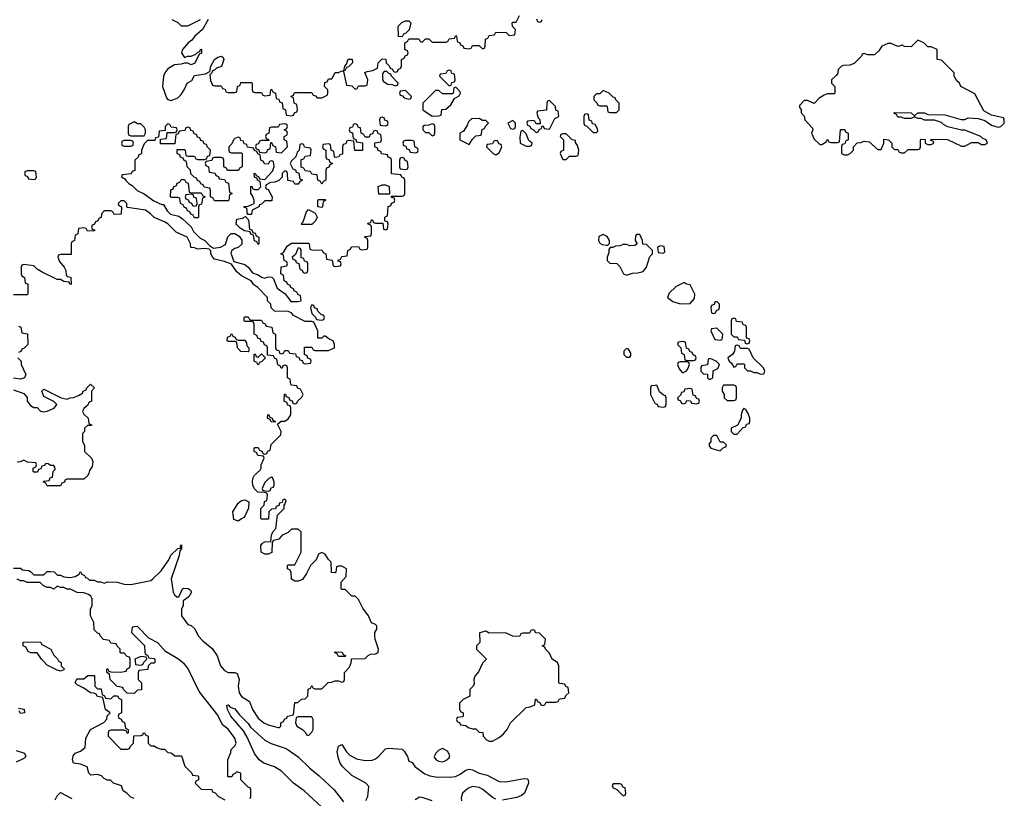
# Model space of a CAD drawing. Header units: inches. Extents: x 2710684 to 2828758, y 857022 to 965663.
# Tile 289 of 316: x 2806206 to 2812086, y 879180 to 883828. Entities that reach past the tile are written whole.
import ezdxf

# ---------------------------------------------------------------- set-up
doc = ezdxf.new("R2010")
doc.units = ezdxf.units.IN
doc.header["$MEASUREMENT"] = 0
for name, color, linetype in [('C8807', 7, 'Continuous'), ('C8808', 7, 'Continuous'), ('C8818', 7, 'Continuous')]:
    doc.layers.add(name, color=color, linetype=linetype)

msp = doc.modelspace()

# ---------------------------------------------------------------- linework, layer by layer
at = {"layer": 'C8807', "color": 4}
for points, elevation in [([(2806437.3, 880000), (2806438, 879998), (2806454, 879990), (2806454, 879970), (2806474, 879950), (2806470, 879946), (2806450, 879938), (2806430, 879944), (2806370, 879975.3), (2806345.3, 880000)], 8), ([(2807014, 880000), (2807014, 879990), (2807010, 879986), (2806990, 879986), (2806974, 879970), (2806971.6, 879948.4), (2806918, 879942), (2806914, 879930), (2806914, 879890), (2806934, 879870), (2806932.7, 879827.3), (2806910, 879826), (2806890, 879806), (2806847.3, 879807.3), (2806826, 879830), (2806822, 879842), (2806788.4, 879848.4), (2806746, 879890), (2806742, 879922), (2806726, 879930), (2806726, 879950), (2806730, 879954), (2806738, 879938), (2806750, 879934), (2806807.3, 879932.7), (2806842, 879938), (2806847.3, 879952.7), (2806862, 879958), (2806866, 879970), (2806866, 880000)], 8), ([(2806895.3, 880000), (2806898, 879978), (2806930, 879974), (2806942, 879978), (2806947.3, 879992.7), (2806955.2, 880000)], 8), ([(2807582, 879178), (2807586, 879190), (2807586, 879230), (2807582, 879242), (2807570, 879246), (2807526, 879290), (2807526, 879330), (2807502, 879338), (2807492.7, 879327.3), (2807478, 879322), (2807472.7, 879307.3), (2807448.4, 879308.4), (2807448, 879410), (2807467.3, 879452.7), (2807468.4, 879471.6), (2807490, 879494), (2807498, 879510), (2807490, 879538), (2807450, 879593.2), (2807418, 879618), (2807390, 879677.2), (2807278.4, 879818.4), (2807210, 879957.2), (2807190, 879981.2), (2807166.5, 880000)], 8), ([(2807395.3, 880000), (2807406, 879970), (2807430, 879942), (2807450, 879931.3), (2807491.3, 879931.3), (2807504.7, 879924.7), (2807516, 879890), (2807511.3, 879850), (2807516, 879810), (2807530, 879786.8), (2807578, 879758), (2807596, 879710), (2807630, 879658), (2807664.7, 879630), (2807690, 879618), (2807750, 879602), (2807758, 879602), (2807766, 879610), (2807766, 879630), (2807782, 879638), (2807787.3, 879652.7), (2807802, 879658), (2807806, 879670), (2807842, 879678), (2807848.7, 879751.3), (2807867.3, 879752.7), (2807888.7, 879771.3), (2807910, 879774), (2807926, 879790), (2807928.4, 879831.6), (2807942, 879838), (2807950, 879854), (2807958, 879838), (2807970, 879834), (2808010, 879834), (2808048.4, 879871.6), (2808067.3, 879872.7), (2808090, 879882), (2808110, 879882), (2808130, 879874), (2808142, 879878), (2808146, 879890), (2808146, 879930), (2808176.4, 879963.6), (2808186, 879990), (2808186.9, 880000)], 8), ([(2808984, 880000), (2808970, 879986), (2808945.4, 879934.6), (2808924.7, 879910), (2808918, 879890), (2808919.6, 879860.4), (2808912.7, 879847.3), (2808894, 879830), (2808894, 879790), (2808854, 879770), (2808832.7, 879747.3), (2808832.7, 879712.7), (2808838, 879698), (2808854, 879690), (2808854, 879670), (2808850, 879666), (2808818, 879662), (2808814, 879650), (2808818, 879638), (2808832.7, 879632.7), (2808838, 879618), (2808870, 879614), (2808883.6, 879603.6), (2808910, 879594), (2808930, 879594), (2808950, 879574), (2808972.7, 879572.7), (2808974, 879550), (2808994, 879530), (2809010, 879522), (2809030, 879522), (2809070, 879542), (2809094.6, 879565.4), (2809118, 879590), (2809138, 879630), (2809230, 879722), (2809254.6, 879725.4), (2809282, 879738), (2809287.3, 879772.7), (2809292.7, 879772.7), (2809298, 879758), (2809312.7, 879752.7), (2809318, 879738), (2809330, 879734), (2809342, 879738), (2809350, 879754), (2809410, 879754), (2809422, 879758), (2809430, 879774), (2809462, 879778), (2809467.3, 879792.7), (2809486, 879810), (2809482, 879842), (2809467.3, 879847.3), (2809462, 879862), (2809430, 879866), (2809426, 879870), (2809426, 879970), (2809418, 879990), (2809402, 880000)], 8), ([(2806890, 879178), (2806870, 879186), (2806846, 879210), (2806824, 879224), (2806813.6, 879253.6), (2806766, 879270), (2806747.3, 879287.3), (2806728.4, 879288.4), (2806710, 879298), (2806694, 879314), (2806670, 879322), (2806630, 879318), (2806618, 879330), (2806608.4, 879368.4), (2806570, 879384), (2806528, 879390), (2806522, 879410), (2806526, 879434), (2806538, 879450), (2806570, 879461), (2806596.5, 879483.5), (2806601.2, 879538.8), (2806628.7, 879591.3), (2806708.4, 879631.6), (2806727.3, 879652.7), (2806728.4, 879671.6), (2806746, 879690), (2806718, 879710), (2806702, 879782), (2806670, 879788), (2806662, 879802), (2806648, 879808), (2806629.1, 879809.1), (2806590, 879838), (2806550, 879858), (2806538, 879870), (2806547.3, 879892.7), (2806590, 879894), (2806612.7, 879912.7), (2806652.7, 879912.7), (2806654, 879850), (2806670, 879834), (2806692.7, 879832.7), (2806698, 879798), (2806710, 879794), (2806718, 879778), (2806750, 879774), (2806768.4, 879791.6), (2806790, 879792), (2806798, 879778), (2806814, 879770), (2806814, 879690), (2806798, 879682), (2806794, 879670), (2806798, 879658), (2806812.7, 879652.7), (2806818, 879638), (2806832.7, 879632.7), (2806838, 879598), (2806854, 879590), (2806854, 879570), (2806850, 879566), (2806842, 879582), (2806830, 879586), (2806750, 879586), (2806738, 879582), (2806734, 879570), (2806734, 879550), (2806810, 879474), (2806850, 879474), (2806862, 879478), (2806866, 879490), (2806886, 879510), (2806887.3, 879552.7), (2806930, 879554), (2806942, 879558), (2806946, 879570), (2806951.6, 879571.6), (2806958, 879558), (2806974, 879550), (2806974, 879510), (2806990, 879494), (2807010, 879494), (2807023.6, 879483.6), (2807050, 879474), (2807070, 879474), (2807090, 879454), (2807111.3, 879451.3), (2807132.7, 879432.7), (2807172.7, 879432.7), (2807191.6, 879371.6), (2807234, 879330), (2807238, 879318), (2807270, 879314), (2807274, 879310), (2807274, 879290), (2807258, 879282), (2807254, 879270), (2807290, 879234), (2807352.7, 879232.7), (2807358, 879218), (2807372.7, 879212.7), (2807394, 879190), (2807431.3, 879171.3)], 8), ([(2806198, 879718), (2806232.7, 879712.7), (2806234, 879690), (2806210, 879686), (2806202, 879702)], 8), ([(2808010, 879127), (2807904.5, 879224.5), (2807841.6, 879270), (2807770, 879342.9), (2807727, 879367), (2807664, 879390), (2807636, 879410), (2807608.2, 879448.2), (2807564.9, 879544.9), (2807542.8, 879582.8), (2807467.6, 879670), (2807447, 879710), (2807443.1, 879736.9), (2807450, 879738), (2807463.5, 879723.5), (2807490, 879713.4), (2807518.3, 879678.3), (2807570, 879627.3), (2807584.4, 879604.4), (2807670, 879528), (2807707.3, 879507.3), (2807797.2, 879477.2), (2807870, 879428.4), (2807939, 879359), (2807995.1, 879315.1), (2808084.4, 879230), (2808139.6, 879159.6)], 4), ([(2808273.9, 879166.1), (2808284.2, 879190), (2808292, 879250), (2808274, 879270), (2808190, 879316.2), (2808134.5, 879370), (2808120.7, 879390), (2808110, 879418), (2808102.5, 879457.5), (2808110, 879492), (2808130, 879502), (2808157.1, 879457.1), (2808176.7, 879436.7), (2808216.4, 879416.4), (2808270, 879405.5), (2808310, 879408), (2808330, 879415.5), (2808350, 879430.6), (2808390, 879474.4), (2808410, 879479.5), (2808490, 879472.7), (2808502.3, 879462.3), (2808522.8, 879430), (2808530, 879402), (2808550, 879394), (2808566, 879370), (2808625.1, 879325.1), (2808654.4, 879314.4), (2808690, 879307.6), (2808774, 879306), (2808808, 879310), (2808836.9, 879323.1), (2808870, 879347.7), (2808890, 879354.8), (2808910, 879350.7), (2808950, 879330.5), (2808998.3, 879318.3), (2809070, 879279.3), (2809110, 879278), (2809218.8, 879298.8), (2809236.9, 879296.9), (2809242, 879290), (2809244.7, 879270), (2809221, 879210), (2809203.4, 879196.6), (2809175.8, 879184.2), (2809090, 879169.6)], 4), ([(2806185.4, 879465.4), (2806234, 879450), (2806242, 879430), (2806230, 879418), (2806184.7, 879395.3)], 8), ([(2809050, 879174), (2809030, 879184.2), (2808972.7, 879232.7), (2808950, 879244), (2808910, 879249.7), (2808882.4, 879237.6), (2808850.4, 879210), (2808842.4, 879182.4), (2808844.7, 879164.7)], 4), ([(2806418, 879170), (2806430, 879194), (2806450, 879214), (2806518, 879178)], 8), ([(2808670, 879164.8), (2808610, 879185.3), (2808594, 879186), (2808568.4, 879171.6)], 4)]:
    msp.add_lwpolyline(points, dxfattribs=dict(at, elevation=elevation))
at = {"layer": 'C8807', "color": 4, "elevation": 8}
for points in [[(2807950, 879666), (2807870, 879666), (2807858, 879662), (2807854, 879630), (2807862, 879610), (2807894, 879590), (2807912.7, 879572.7), (2807918, 879558), (2807930, 879554), (2807950, 879574), (2807958, 879590), (2807958, 879650)], [(2808730, 879478), (2808710, 879468), (2808692, 879450), (2808682, 879430), (2808683.6, 879423.6), (2808694, 879410), (2808710, 879402), (2808730, 879398), (2808750, 879404.7), (2808770, 879422), (2808774.6, 879434.6), (2808760.4, 879460.4)], [(2809790, 879266), (2809750, 879266), (2809743.6, 879256.4), (2809750, 879242), (2809772.7, 879232.7), (2809810, 879194), (2809822, 879198), (2809826, 879210), (2809822, 879242), (2809807.3, 879247.3), (2809802, 879262)]]:
    msp.add_lwpolyline(points, close=True, dxfattribs=at)
at = {"layer": 'C8808', "color": 4, "elevation": 8}
for points in [[(2807332, 883830), (2807298, 883770), (2807251, 883729), (2807234.4, 883705.6), (2807212, 883690), (2807178, 883650), (2807172, 883630), (2807190, 883602), (2807208.7, 883611.3), (2807230, 883611.3), (2807258, 883622), (2807270, 883634), (2807282, 883638), (2807286, 883650), (2807292.7, 883652.7), (2807291.3, 883628.7), (2807278, 883622), (2807251, 883569), (2807230, 883558), (2807210, 883568), (2807190, 883568.7), (2807170, 883562), (2807130, 883558), (2807090, 883535.3), (2807072, 883510), (2807064.7, 883490), (2807058, 883430), (2807082, 883362), (2807090, 883352), (2807110, 883344.7), (2807150, 883362), (2807170, 883382), (2807188.7, 883410), (2807206, 883450), (2807234, 883466), (2807250, 883494), (2807315.3, 883504.7), (2807342, 883518), (2807348, 883550), (2807368.7, 883590), (2807390, 883604.7), (2807411.3, 883611.3), (2807422, 883602), (2807424.7, 883590), (2807411.1, 883548.9), (2807382, 883538), (2807370, 883526), (2807358, 883522), (2807354, 883510), (2807342, 883498), (2807345.4, 883465.4), (2807358, 883438), (2807370, 883434), (2807410, 883434), (2807418, 883418), (2807432.7, 883412.7), (2807438, 883398), (2807450, 883394), (2807490, 883394), (2807502, 883398), (2807506, 883430), (2807522, 883438), (2807527.3, 883452.7), (2807590, 883454), (2807594, 883450), (2807594, 883410), (2807598, 883398), (2807610, 883394), (2807650, 883394), (2807658, 883378), (2807670, 883374), (2807702, 883378), (2807706, 883410), (2807710, 883414), (2807718, 883398), (2807734, 883390), (2807738, 883358), (2807752.7, 883352.7), (2807758, 883338), (2807772.7, 883332.7), (2807778, 883298), (2807794, 883290), (2807798, 883258), (2807830, 883254), (2807842, 883258), (2807847.3, 883272.7), (2807862, 883278), (2807866, 883290), (2807862, 883322), (2807846, 883330), (2807842, 883362), (2807826, 883370), (2807842, 883378), (2807847.3, 883392.7), (2807950, 883394), (2807958, 883378), (2807972.7, 883372.7), (2807982, 883362), (2808010, 883362), (2808042, 883378), (2808046, 883390), (2808046, 883410), (2808026, 883430), (2808027.3, 883452.7), (2808042, 883458), (2808050, 883474), (2808070, 883474), (2808090, 883512), (2808110, 883512), (2808130, 883522), (2808139.6, 883519.6), (2808158, 883438), (2808190, 883434), (2808210, 883414), (2808222, 883418), (2808230, 883434), (2808270, 883434), (2808282, 883438), (2808286, 883470), (2808267.3, 883512.7), (2808280.4, 883519.6), (2808314.6, 883525.4), (2808342, 883538), (2808346, 883570), (2808370, 883594), (2808392.7, 883592.7), (2808394, 883570), (2808412.7, 883552.7), (2808418, 883538), (2808432.7, 883532.7), (2808438, 883518), (2808450, 883514), (2808462, 883518), (2808467.3, 883532.7), (2808482, 883538), (2808486, 883550), (2808486, 883590), (2808502, 883598), (2808507.3, 883612.7), (2808522, 883618), (2808526, 883630), (2808522, 883642), (2808506, 883650), (2808506, 883690), (2808522, 883698), (2808530, 883714), (2808590, 883714), (2808598, 883698), (2808610, 883694), (2808630, 883714), (2808650, 883714), (2808670, 883694), (2808750, 883694), (2808762, 883698), (2808770, 883714), (2808802, 883718), (2808810, 883734), (2808814, 883730), (2808818, 883698), (2808834, 883690), (2808838, 883678), (2808852.7, 883672.7), (2808858, 883658), (2808890, 883654), (2808902, 883658), (2808910, 883674), (2808950, 883674), (2808970, 883654), (2808982, 883658), (2808986, 883670), (2808987.3, 883712.7), (2809002, 883718), (2809010, 883734), (2809042, 883738), (2809050, 883754), (2809112, 883752), (2809130, 883734), (2809162, 883738), (2809166, 883770), (2809148, 883788), (2809146, 883810), (2809150, 883814), (2809170, 883814), (2809190, 883854)], [(2807114, 883830), (2807150, 883812), (2807170, 883792), (2807210, 883792), (2807286, 883830)], [(2809292.7, 883832.7), (2809298, 883818), (2809310, 883814), (2809322, 883818), (2809326, 883830)], [(2808186.9, 880000), (2808188, 880012), (2808270, 880014), (2808287.3, 880032.7), (2808300.4, 880039.6), (2808330, 880042), (2808346, 880050), (2808348, 880070), (2808328, 880130), (2808326, 880150), (2808326, 880170), (2808338, 880190), (2808338, 880210), (2808330, 880218), (2808307.3, 880227.3), (2808288.7, 880270), (2808254.6, 880314.6), (2808230, 880366), (2808210, 880386), (2808190, 880386), (2808150, 880426), (2808130, 880426), (2808126, 880430), (2808126, 880470), (2808156.4, 880503.6), (2808158, 880550), (2808130, 880566), (2808110, 880566), (2808098, 880562), (2808094, 880530), (2808090, 880526), (2808067.3, 880527.3), (2808066, 880590), (2808050, 880606), (2808030, 880638), (2808010, 880648), (2807990, 880638), (2807976, 880604), (2807942, 880570), (2807918.8, 880521.2), (2807894.8, 880485.2), (2807870, 880475.3), (2807850, 880475.3), (2807828.9, 880488.9), (2807827.3, 880527.3), (2807822, 880542), (2807806, 880550), (2807806, 880570), (2807810, 880574), (2807850, 880574), (2807886, 880650), (2807886, 880770), (2807870, 880786), (2807830, 880786), (2807810, 880766), (2807774, 880750), (2807752.7, 880727.3), (2807722, 880718), (2807714, 880710), (2807712.7, 880647.3), (2807690, 880638), (2807670, 880638), (2807648, 880650), (2807646, 880690), (2807656.4, 880703.6), (2807670, 880712), (2807706, 880714), (2807708.9, 880751.1), (2807718, 880770), (2807735.3, 880790), (2807746, 880870), (2807786, 880910), (2807786, 880934), (2807790, 880934), (2807798, 880958), (2807790, 880966), (2807778, 880962), (2807774, 880946), (2807758, 880942), (2807752.7, 880927.3), (2807738, 880922), (2807732.7, 880907.3), (2807710, 880906), (2807694, 880890), (2807692.7, 880847.3), (2807650, 880846), (2807646, 880850), (2807646, 880910), (2807666, 880930), (2807667.3, 880952.7), (2807682, 880958), (2807686, 880990), (2807682, 881002), (2807670, 881006), (2807627.3, 881007.3), (2807608.4, 881028.4), (2807598, 881050), (2807595.3, 881070), (2807598, 881090), (2807608, 881110), (2807642, 881138), (2807648.7, 881150), (2807648.4, 881171.6), (2807666, 881210), (2807662, 881222), (2807630, 881226), (2807626, 881230), (2807622, 881242), (2807606, 881250), (2807606, 881270), (2807610, 881274), (2807630, 881274), (2807638, 881258), (2807652.7, 881252.7), (2807658, 881238), (2807670, 881234), (2807682, 881238), (2807687.3, 881252.7), (2807702, 881258), (2807707.3, 881292.7), (2807766, 881350), (2807768, 881370), (2807746, 881414), (2807768.4, 881431.6), (2807790, 881432), (2807810, 881444.7), (2807826, 881470), (2807826, 881510), (2807822, 881522), (2807807.3, 881527.3), (2807802, 881542), (2807786, 881550), (2807787.3, 881592.7), (2807792.7, 881592.7), (2807798, 881578), (2807812.7, 881572.7), (2807818, 881558), (2807832.7, 881552.7), (2807838, 881538), (2807850, 881534), (2807862, 881538), (2807867.3, 881552.7), (2807890, 881574), (2807898, 881590), (2807882, 881622), (2807867.3, 881627.3), (2807862, 881642), (2807830, 881646), (2807826, 881650), (2807822, 881682), (2807806, 881690), (2807806, 881750), (2807802, 881762), (2807790, 881766), (2807778, 881762), (2807772.7, 881747.3), (2807767.3, 881747.3), (2807762, 881762), (2807747.3, 881767.3), (2807742, 881802), (2807730, 881806), (2807722, 881822), (2807686, 881826), (2807686, 881870), (2807682, 881882), (2807667.3, 881887.3), (2807662, 881902), (2807647.3, 881907.3), (2807642, 881922), (2807627.3, 881927.3), (2807622, 881942), (2807606, 881950), (2807606, 882010), (2807602, 882022), (2807590, 882026), (2807550, 882026), (2807546, 882030), (2807546, 882050), (2807550, 882054), (2807570, 882054), (2807578, 882038), (2807590, 882034), (2807650, 882034), (2807658, 882018), (2807672.7, 882012.7), (2807678, 881998), (2807712.7, 881992.7), (2807718, 881958), (2807734, 881950), (2807734, 881870), (2807738, 881858), (2807752.7, 881852.7), (2807758, 881838), (2807770, 881834), (2807782, 881838), (2807790, 881854), (2807810, 881854), (2807818, 881838), (2807852.7, 881832.7), (2807858, 881818), (2807872.7, 881812.7), (2807878, 881798), (2807892.7, 881792.7), (2807898, 881778), (2807910, 881774), (2807942, 881778), (2807946, 881790), (2807942, 881802), (2807927.3, 881807.3), (2807922, 881822), (2807906, 881830), (2807907.3, 881872.7), (2807950, 881874), (2807958, 881858), (2807970, 881854), (2808050, 881854), (2808086, 881870), (2808086, 881890), (2808078, 881910), (2808058, 881918), (2808030, 881938), (2808022, 881938), (2808010, 881926), (2807987.3, 881927.3), (2807986, 881970), (2807962, 882022), (2807950, 882026), (2807910, 882026), (2807842, 882062), (2807830, 882078), (2807810, 882086), (2807727.3, 882087.3), (2807708.4, 882108.4), (2807706, 882130), (2807686, 882150), (2807686, 882170), (2807628, 882230), (2807605.2, 882245.2), (2807588, 882270), (2807530, 882299), (2807502, 882322), (2807470, 882368), (2807430, 882384), (2807370, 882398), (2807354.6, 882414.6), (2807348, 882432), (2807348, 882448), (2807338, 882458), (2807310, 882462), (2807270, 882458), (2807250, 882466), (2807227.3, 882467.3), (2807226, 882490), (2807206, 882530), (2807140.2, 882560.2), (2807090, 882608.7), (2807070, 882622), (2807010, 882648), (2806988, 882670), (2806958, 882690), (2806850, 882706), (2806846, 882710), (2806846, 882730), (2806830, 882746), (2806810, 882746), (2806794, 882730), (2806798, 882718), (2806814, 882710), (2806812.7, 882667.3), (2806770, 882666), (2806762, 882682), (2806750, 882686), (2806710, 882686), (2806694, 882670), (2806692.7, 882647.3), (2806678, 882642), (2806672.7, 882627.3), (2806658, 882622), (2806652.7, 882607.3), (2806638, 882602), (2806634, 882590), (2806638, 882578), (2806652.7, 882572.7), (2806652.7, 882567.3), (2806610, 882566), (2806602, 882582), (2806590, 882586), (2806558, 882582), (2806554, 882550), (2806538, 882542), (2806534, 882510), (2806518, 882502), (2806514, 882490), (2806514, 882426), (2806450, 882426), (2806438, 882422), (2806434, 882410), (2806443.6, 882383.6), (2806471.6, 882351.6), (2806482, 882330), (2806483.6, 882303.6), (2806490, 882294), (2806511.6, 882291.6), (2806512.7, 882247.3), (2806506, 882250), (2806502, 882262), (2806470, 882266), (2806450, 882278), (2806430, 882278), (2806340.4, 882320.4), (2806310, 882338), (2806290, 882358), (2806230, 882366), (2806218, 882362), (2806214, 882350), (2806214, 882310), (2806218, 882298), (2806234, 882290), (2806238, 882258), (2806254, 882250), (2806254, 882190), (2806250, 882186), (2806170, 882186)], [(2806198, 881998), (2806212.7, 881992.7), (2806218, 881958), (2806252.7, 881952.7), (2806254, 881890), (2806232.7, 881867.3), (2806218, 881862), (2806212.7, 881847.3), (2806198, 881842)], [(2806194, 881810), (2806214, 881790), (2806214, 881770), (2806242, 881710), (2806239.6, 881700.4), (2806234, 881690), (2806210, 881681.2), (2806168.9, 881688.9)], [(2806170, 881618), (2806230, 881596), (2806250, 881572), (2806251.3, 881551.3), (2806270, 881524.7), (2806290, 881512), (2806310, 881512), (2806331.1, 881491.1), (2806350, 881487.3), (2806370, 881491), (2806411.6, 881508.4), (2806428, 881530), (2806408.9, 881548.9), (2806350, 881578), (2806338, 881610), (2806350, 881622), (2806454, 881570), (2806490, 881562), (2806508.4, 881571.6), (2806527.3, 881572.7), (2806556.4, 881583.6), (2806582, 881598), (2806586, 881610), (2806602, 881618), (2806606, 881630), (2806628.4, 881651.6), (2806652, 881630), (2806634, 881610), (2806634, 881550), (2806618, 881542), (2806612.7, 881527.3), (2806590, 881506), (2806582, 881490), (2806590, 881474), (2806614, 881450), (2806618, 881418), (2806634, 881410), (2806634, 881406), (2806610, 881406), (2806594, 881390), (2806594, 881370), (2806582, 881358), (2806582, 881310), (2806592.7, 881287.3), (2806594, 881250), (2806634, 881210), (2806642, 881190), (2806639.6, 881160.4), (2806623.6, 881136.4), (2806619.6, 881120.4), (2806612.7, 881107.3), (2806590, 881086), (2806490, 881086), (2806478, 881082), (2806472.7, 881067.3), (2806458, 881062), (2806450, 881046), (2806370, 881046), (2806362, 881062), (2806346, 881070), (2806350, 881074), (2806382, 881078), (2806387.3, 881092.7), (2806402, 881098), (2806406, 881130), (2806418, 881142), (2806416.4, 881156.4), (2806410, 881166), (2806390, 881166), (2806376.4, 881176.4), (2806362, 881178), (2806352.7, 881167.3), (2806338, 881162), (2806332.7, 881147.3), (2806318, 881142), (2806312.7, 881127.3), (2806290, 881126), (2806286, 881130), (2806286, 881150), (2806302, 881158), (2806306, 881170), (2806302, 881182), (2806252.7, 881187.3), (2806230, 881198), (2806211.6, 881188.4), (2806190, 881186)], [(2810000, 881644.7), (2809978, 881642), (2809974, 881630), (2809974, 881590), (2809998, 881538), (2810000, 881537.3)], [(2806170, 880554), (2806210, 880554), (2806223.6, 880543.6), (2806259.6, 880539.6), (2806272.7, 880532.7), (2806290, 880514), (2806350, 880514), (2806370, 880534), (2806390, 880534), (2806411.6, 880531.6), (2806432.7, 880512.7), (2806450, 880512), (2806470, 880502), (2806510, 880498), (2806536.4, 880503.6), (2806562, 880518), (2806570, 880534), (2806578, 880518), (2806594, 880510), (2806598, 880498), (2806610, 880494), (2806622, 880482), (2806650, 880482), (2806670, 880472), (2806690, 880472), (2806710, 880464.7), (2806730, 880472), (2806788.9, 880471.1), (2806830, 880458.8), (2806870, 880457.3), (2806970, 880476), (2806990, 880481), (2807002, 880490), (2807050, 880538), (2807096, 880604), (2807109.4, 880630.6), (2807150, 880672), (2807166, 880674), (2807166, 880686), (2807172.7, 880692.7), (2807172, 880670), (2807162, 880658), (2807158, 880630), (2807111, 880490), (2807122, 880410), (2807130, 880394), (2807143.6, 880383.6), (2807156.4, 880383.6), (2807178, 880430), (2807185.2, 880434.8), (2807211.6, 880431.6), (2807223.6, 880423.6), (2807232, 880410), (2807216.9, 880383.1), (2807182, 880358), (2807182, 880330), (2807171.6, 880308.4), (2807172, 880270), (2807210, 880218), (2807231, 880211), (2807251.1, 880191.1), (2807272, 880150), (2807299.8, 880119.8), (2807354.8, 880074.8), (2807384.7, 880030), (2807395.3, 880000)], [(2806866, 880000), (2806866, 880010), (2806862, 880022), (2806847.3, 880027.3), (2806830, 880046), (2806810, 880046), (2806806, 880050), (2806806, 880070), (2806787.3, 880087.3), (2806782, 880102), (2806750, 880106), (2806742, 880122), (2806707.3, 880127.3), (2806686, 880150), (2806682, 880162), (2806670, 880166), (2806650, 880186), (2806648, 880230), (2806628, 880270), (2806628, 880310), (2806638, 880330), (2806638, 880370), (2806630, 880386), (2806616.4, 880396.4), (2806590, 880406), (2806550, 880408), (2806510, 880428), (2806488.9, 880428.9), (2806470, 880438), (2806450, 880438), (2806430, 880446), (2806410, 880428), (2806390, 880438), (2806370, 880438), (2806346, 880450), (2806327.3, 880467.3), (2806251.6, 880468.4), (2806230, 880478), (2806210, 880478), (2806190, 880488)], [(2807166.5, 880000), (2807150, 880013.2), (2807076.4, 880056.4), (2807030, 880108), (2806976.4, 880136.4), (2806910, 880206), (2806878, 880202), (2806874, 880170), (2806951.6, 880091.6), (2806952.7, 880052.7), (2806958, 880038), (2806970, 880034), (2806978, 880018), (2807010, 880014), (2807014, 880010), (2807014, 880000)], [(2809402, 880000), (2809386, 880010), (2809370, 880046), (2809346, 880070), (2809342, 880082), (2809326, 880090), (2809342, 880098), (2809346, 880130), (2809310, 880166), (2809287.3, 880167.3), (2809282, 880182), (2809270, 880186), (2809258, 880182), (2809250, 880166), (2809210, 880166), (2809198, 880162), (2809190, 880146), (2809150, 880148), (2809107.3, 880167.3), (2809010, 880166), (2808990, 880178), (2808952.7, 880167.3), (2808954, 880110), (2808934, 880090), (2808934, 880070), (2808994, 880010), (2808984, 880000)], [(2806345.3, 880000), (2806335.3, 880010), (2806310, 880048), (2806271.6, 880048.4), (2806256.4, 880056.4), (2806242, 880082), (2806226, 880090), (2806227.3, 880112.7), (2806330, 880114), (2806338, 880098), (2806391.1, 880071.1), (2806410, 880034), (2806432.7, 880012.7), (2806437.3, 880000)], [(2806955.2, 880000), (2806966, 880010), (2806962, 880022), (2806930, 880026), (2806894, 880010), (2806895.3, 880000)]]:
    msp.add_lwpolyline(points, dxfattribs=at)
for points in [[(2808490, 883726), (2808468.4, 883728.4), (2808466, 883790), (2808488.4, 883811.6), (2808510, 883822), (2808530, 883822), (2808542, 883810), (2808532, 883768), (2808512.7, 883747.3), (2808498, 883742)], [(2808142, 883522), (2808148, 883550), (2808158, 883562), (2808168.4, 883591.6), (2808191.6, 883591.6), (2808194, 883570), (2808170, 883546), (2808158, 883542), (2808150, 883526)], [(2808398, 883518), (2808382, 883518), (2808372.7, 883507.3), (2808372, 883470), (2808379.6, 883459.6), (2808403.6, 883443.6), (2808430, 883442), (2808450, 883434), (2808462, 883438), (2808466, 883450), (2808426, 883490), (2808422, 883502), (2808410, 883506)], [(2808770, 883526), (2808758, 883522), (2808750, 883506), (2808718, 883502), (2808714, 883490), (2808770, 883434), (2808782, 883438), (2808787.3, 883452.7), (2808802, 883458), (2808806, 883470), (2808802, 883502), (2808787.3, 883507.3), (2808782, 883522)], [(2808810, 883426), (2808798, 883422), (2808794, 883390), (2808790, 883386), (2808730, 883386), (2808710, 883406), (2808690, 883406), (2808614, 883330), (2808614, 883290), (2808670, 883252), (2808710, 883254), (2808722, 883258), (2808727.3, 883292.7), (2808750, 883294), (2808780.4, 883319.6), (2808802, 883358), (2808830, 883374), (2808838, 883390), (2808836.4, 883396.4)], [(2808510, 883406), (2808478, 883402), (2808474, 883390), (2808478, 883378), (2808492.7, 883372.7), (2808502, 883362), (2808530, 883354), (2808542, 883358), (2808546, 883370)], [(2809690, 883406), (2809670, 883386), (2809650, 883386), (2809634, 883370), (2809634, 883350), (2809652.7, 883332.7), (2809658, 883318), (2809670, 883314), (2809710, 883314), (2809714, 883310), (2809718, 883278), (2809730, 883274), (2809770, 883274), (2809786, 883290), (2809786, 883330), (2809766, 883350), (2809762, 883362), (2809750, 883366), (2809726, 883390)], [(2809370, 883346), (2809358, 883342), (2809354, 883330), (2809352.7, 883287.3), (2809298, 883282), (2809294, 883270), (2809302, 883242), (2809311.6, 883231.6), (2809314, 883206), (2809290, 883206), (2809282, 883222), (2809270, 883226), (2809238, 883222), (2809234, 883210), (2809238, 883198), (2809252.7, 883192.7), (2809258, 883178), (2809272.7, 883172.7), (2809290, 883154), (2809302, 883158), (2809307.3, 883172.7), (2809322, 883178), (2809326, 883194), (2809332.7, 883192.7), (2809338, 883178), (2809370, 883174), (2809402, 883238), (2809426, 883250), (2809422, 883282), (2809407.3, 883287.3), (2809406, 883310)], [(2808370, 883246), (2808358, 883242), (2808354, 883230), (2808358, 883198), (2808390, 883194), (2808402, 883198), (2808406, 883210), (2808402, 883222), (2808387.3, 883227.3), (2808382, 883242)], [(2808950, 883238), (2808903.6, 883236.4), (2808883.6, 883216.4), (2808879.6, 883200.4), (2808856.9, 883163.1), (2808834, 883150), (2808834, 883110), (2808890, 883082), (2808910, 883114), (2808930, 883134), (2808962, 883138), (2808967.3, 883172.7), (2808982, 883178), (2808987.3, 883192.7), (2809006, 883210), (2808990, 883226), (2808970, 883226)], [(2809590, 883266), (2809578, 883262), (2809574, 883250), (2809574, 883210), (2809578, 883198), (2809592.7, 883192.7), (2809630, 883154), (2809650, 883154), (2809658, 883162), (2809656.4, 883176.4), (2809642, 883202), (2809627.3, 883207.3), (2809622, 883222), (2809607.3, 883227.3), (2809602, 883262)], [(2808210, 883206), (2808198, 883202), (2808192.7, 883187.3), (2808178, 883182), (2808174, 883170), (2808178, 883158), (2808192.7, 883152.7), (2808198, 883118), (2808212.7, 883112.7), (2808218, 883098), (2808252.7, 883092.7), (2808252.7, 883047.3), (2808207.3, 883047.3), (2808202, 883102), (2808170, 883106), (2808158, 883102), (2808152.7, 883087.3), (2808138, 883082), (2808134, 883070), (2808134, 883026), (2808118, 883022), (2808111.6, 883008.4), (2808090, 883006), (2808086, 883010), (2808082, 883042), (2808066, 883050), (2808062, 883082), (2808050, 883086), (2808018, 883082), (2808014, 883070), (2808018, 883058), (2808034, 883050), (2808034, 883010), (2808038, 882998), (2808052.7, 882992.7), (2808058, 882978), (2808074, 882970), (2808058, 882962), (2808052.7, 882947.3), (2808038, 882942), (2808034, 882930), (2808034, 882870), (2808018, 882862), (2808010, 882846), (2808002, 882862), (2807986, 882870), (2807982, 882902), (2807950, 882906), (2807942, 882922), (2807910, 882926), (2807902, 882942), (2807887.3, 882947.3), (2807887.3, 882992.7), (2807902, 882998), (2807910, 883014), (2807942, 883018), (2807946, 883050), (2807942, 883062), (2807907.3, 883067.3), (2807902, 883082), (2807890, 883086), (2807878, 883082), (2807874, 883050), (2807863.6, 883036.4), (2807859.6, 883020.4), (2807852.7, 883007.3), (2807830, 882986), (2807822, 882970), (2807838, 882938), (2807852.7, 882932.7), (2807858, 882918), (2807872.7, 882912.7), (2807878, 882878), (2807892.7, 882872.7), (2807892.7, 882867.3), (2807878, 882862), (2807870, 882846), (2807850, 882846), (2807842, 882862), (2807807.3, 882867.3), (2807806, 882910), (2807802, 882922), (2807790, 882926), (2807774, 882910), (2807772.7, 882887.3), (2807752.7, 882867.3), (2807730, 882858), (2807703.6, 882856.4), (2807678, 882842), (2807674, 882830), (2807678, 882818), (2807690, 882814), (2807714, 882770), (2807712.7, 882747.3), (2807670, 882746), (2807650, 882726), (2807638, 882722), (2807634, 882710), (2807594, 882690), (2807590, 882666), (2807566, 882666), (2807562, 882702), (2807547.3, 882707.3), (2807547.3, 882712.7), (2807570, 882714), (2807606, 882730), (2807606, 882750), (2807596.4, 882776.4), (2807586, 882790), (2807586, 882834), (2807592.7, 882832.7), (2807598, 882818), (2807610, 882814), (2807630, 882814), (2807646, 882830), (2807642, 882862), (2807627.3, 882867.3), (2807622, 882882), (2807607.3, 882887.3), (2807606, 882910), (2807612.7, 882912.7), (2807618, 882898), (2807632.7, 882892.7), (2807638, 882878), (2807670, 882874), (2807716.4, 882923.6), (2807726, 882950), (2807722, 882982), (2807710, 882986), (2807698, 882982), (2807690, 882966), (2807667.3, 882967.3), (2807662, 882982), (2807646, 882990), (2807642, 883022), (2807627.3, 883027.3), (2807622, 883042), (2807607.3, 883047.3), (2807602, 883062), (2807567.3, 883067.3), (2807562, 883082), (2807547.3, 883087.3), (2807542, 883102), (2807527.3, 883107.3), (2807522, 883122), (2807510, 883126), (2807490, 883118), (2807482, 883110), (2807472.7, 883087.3), (2807454, 883070), (2807454, 883050), (2807458, 883038), (2807470, 883034), (2807530, 883034), (2807534, 883030), (2807534, 882950), (2807518, 882942), (2807512.7, 882927.3), (2807447.3, 882927.3), (2807442, 882942), (2807426, 882950), (2807426, 882990), (2807422, 883002), (2807410, 883006), (2807370, 883006), (2807358, 883002), (2807352.7, 882987.3), (2807318, 882982), (2807314, 882970), (2807318, 882958), (2807334, 882950), (2807338, 882918), (2807372.7, 882912.7), (2807378, 882898), (2807392.7, 882892.7), (2807398, 882878), (2807430, 882874), (2807438, 882858), (2807452.7, 882852.7), (2807458, 882798), (2807474, 882790), (2807458, 882782), (2807454, 882750), (2807450, 882746), (2807370, 882746), (2807362, 882762), (2807346, 882770), (2807346, 882810), (2807342, 882822), (2807307.3, 882827.3), (2807302, 882842), (2807287.3, 882847.3), (2807282, 882862), (2807267.3, 882867.3), (2807262, 882882), (2807247.3, 882887.3), (2807227.3, 882907.3), (2807226, 882930), (2807206, 882950), (2807202, 882982), (2807187.3, 882987.3), (2807182, 883002), (2807167.3, 883007.3), (2807162, 883022), (2807146, 883030), (2807147.3, 883052.7), (2807190, 883054), (2807194, 883050), (2807198, 883018), (2807210, 883014), (2807250, 883014), (2807258, 882998), (2807270, 882994), (2807310, 882994), (2807322, 882998), (2807327.3, 883012.7), (2807342, 883018), (2807346, 883050), (2807327.3, 883067.3), (2807322, 883082), (2807307.3, 883087.3), (2807302, 883102), (2807287.3, 883107.3), (2807282, 883122), (2807267.3, 883127.3), (2807262, 883142), (2807247.3, 883147.3), (2807242, 883162), (2807227.3, 883167.3), (2807222, 883182), (2807210, 883186), (2807198, 883182), (2807192.7, 883167.3), (2807158, 883162), (2807152.7, 883147.3), (2807138, 883142), (2807132.7, 883087.3), (2807047.3, 883087.3), (2807046, 883114), (2807082, 883118), (2807086, 883154), (2807130, 883154), (2807142, 883158), (2807146, 883170), (2807142, 883182), (2807110, 883186), (2807102, 883202), (2807090, 883206), (2807074, 883190), (2807074, 883166), (2807038, 883162), (2807034, 883126), (2807018, 883122), (2807012.7, 883107.3), (2806970, 883106), (2806950, 883086), (2806934, 883050), (2806932.7, 883027.3), (2806918, 883022), (2806912.7, 883007.3), (2806894, 882990), (2806892.7, 882927.3), (2806878, 882922), (2806871.6, 882908.4), (2806818, 882902), (2806814, 882890), (2806836.9, 882876.9), (2806838, 882870), (2806858, 882850), (2806878.5, 882838.5), (2806908.5, 882808.5), (2806950, 882788), (2807006.6, 882746.6), (2807055.3, 882724.7), (2807064.7, 882724.7), (2807087.5, 882687.5), (2807107.5, 882667.5), (2807156, 882656), (2807178.8, 882638.8), (2807230.9, 882590.9), (2807244.5, 882564.5), (2807284.5, 882524.5), (2807312, 882510), (2807339.6, 882479.6), (2807363.6, 882463.6), (2807406, 882470), (2807434.6, 882485.4), (2807448.4, 882531.6), (2807468.4, 882551.6), (2807490, 882552), (2807516, 882536), (2807531.6, 882511.6), (2807531.6, 882488.4), (2807511.6, 882468.4), (2807490, 882462), (2807472, 882450), (2807466.4, 882433.6), (2807484.7, 882384.7), (2807550, 882366), (2807570.9, 882350.9), (2807596.9, 882316.9), (2807630, 882304.7), (2807650, 882291.3), (2807670, 882286), (2807690, 882292), (2807711.6, 882291.6), (2807722, 882282), (2807744.5, 882224.5), (2807791, 882191), (2807826, 882146), (2807870, 882146), (2807886, 882150), (2807882, 882182), (2807870, 882186), (2807862, 882202), (2807846, 882210), (2807842, 882222), (2807826, 882230), (2807822, 882242), (2807806, 882250), (2807802, 882262), (2807786, 882270), (2807782, 882302), (2807766, 882310), (2807767.3, 882352.7), (2807802, 882358), (2807806, 882370), (2807802, 882382), (2807786, 882390), (2807782, 882422), (2807766, 882430), (2807782, 882438), (2807803.1, 882476.9), (2807830, 882494), (2807930, 882494), (2807934, 882490), (2807938, 882458), (2807950, 882454), (2808012.7, 882452.7), (2808018, 882438), (2808034, 882430), (2808038, 882398), (2808072.7, 882392.7), (2808078, 882358), (2808090, 882354), (2808122, 882358), (2808126, 882370), (2808122, 882382), (2808107.3, 882387.3), (2808107.3, 882392.7), (2808122, 882398), (2808130, 882414), (2808162, 882418), (2808166, 882450), (2808182, 882458), (2808187.3, 882472.7), (2808230, 882474), (2808238, 882458), (2808250, 882454), (2808282, 882458), (2808286, 882470), (2808286, 882510), (2808282, 882522), (2808266, 882530), (2808270, 882534), (2808302, 882538), (2808306, 882550), (2808306, 882590), (2808302, 882602), (2808287.3, 882607.3), (2808286, 882614), (2808302, 882618), (2808307.3, 882632.7), (2808312.7, 882632.7), (2808318, 882618), (2808330, 882614), (2808374, 882614), (2808378, 882578), (2808390, 882574), (2808402, 882578), (2808406, 882610), (2808402, 882622), (2808386, 882626), (2808386, 882650), (2808402, 882658), (2808407.3, 882712.7), (2808422, 882718), (2808427.3, 882732.7), (2808442, 882738), (2808446, 882750), (2808442, 882762), (2808427.3, 882767.3), (2808426, 882774), (2808490, 882774), (2808502, 882778), (2808506, 882790), (2808506, 882870), (2808502, 882882), (2808487.3, 882887.3), (2808482, 882902), (2808427.3, 882907.3), (2808426, 882990), (2808422, 883002), (2808407.3, 883007.3), (2808402, 883022), (2808367.3, 883027.3), (2808362, 883042), (2808347.3, 883047.3), (2808342, 883062), (2808326, 883070), (2808327.3, 883092.7), (2808362, 883098), (2808366, 883110), (2808362, 883142), (2808347.3, 883147.3), (2808342, 883162), (2808330, 883166), (2808318, 883162), (2808312.7, 883147.3), (2808298, 883142), (2808292.7, 883127.3), (2808270, 883126), (2808262, 883142), (2808246, 883150), (2808242, 883182), (2808227.3, 883187.3), (2808222, 883202)], [(2806890, 883218), (2806858, 883202), (2806854, 883190), (2806854, 883150), (2806858, 883138), (2806870, 883134), (2806950, 883134), (2806958, 883150), (2806958, 883170), (2806950, 883186), (2806930, 883206), (2806910, 883206)], [(2807790, 883206), (2807758, 883202), (2807750, 883186), (2807710, 883186), (2807698, 883182), (2807694, 883150), (2807678, 883142), (2807674, 883130), (2807678, 883118), (2807692.7, 883112.7), (2807694, 883106), (2807650, 883106), (2807638, 883102), (2807632.7, 883087.3), (2807618, 883082), (2807614, 883070), (2807618, 883058), (2807632.7, 883052.7), (2807638, 883038), (2807670, 883034), (2807682, 883038), (2807687.3, 883052.7), (2807702, 883058), (2807706, 883094), (2807710, 883094), (2807718, 883078), (2807734, 883070), (2807738, 883038), (2807770, 883034), (2807806, 883070), (2807802, 883102), (2807786, 883110), (2807786, 883130), (2807802, 883138), (2807806, 883150), (2807802, 883162), (2807786, 883170), (2807802, 883178), (2807806, 883190), (2807802, 883202)], [(2808670, 883206), (2808650, 883198), (2808623.6, 883196.4), (2808614, 883190), (2808614, 883170), (2808630, 883154), (2808650, 883154), (2808670, 883134), (2808682, 883138), (2808686, 883150), (2808686, 883190), (2808682, 883202)], [(2809150, 883226), (2809122, 883210), (2809138, 883178), (2809150, 883174), (2809162, 883178), (2809166, 883190), (2809166, 883210)], [(2809210, 883166), (2809198, 883162), (2809192.7, 883127.3), (2809194, 883090), (2809230, 883074), (2809250, 883074), (2809262, 883078), (2809266, 883090), (2809247.3, 883107.3), (2809230, 883146)], [(2809470, 883146), (2809450, 883146), (2809438, 883142), (2809434, 883130), (2809454, 883110), (2809454, 883050), (2809438, 883042), (2809434, 883030), (2809450, 882994), (2809470, 882994), (2809490, 883014), (2809530, 883014), (2809542, 883018), (2809546, 883050), (2809538, 883078), (2809526, 883094), (2809526, 883106), (2809506, 883110)], [(2806870, 883106), (2806830, 883106), (2806818, 883102), (2806814, 883090), (2806818, 883078), (2806830, 883074), (2806870, 883074), (2806882, 883078), (2806886, 883090), (2806882, 883102)], [(2808550, 883106), (2808510, 883106), (2808498, 883102), (2808494, 883090), (2808498, 883078), (2808512.7, 883072.7), (2808518, 883058), (2808532.7, 883052.7), (2808538, 883038), (2808570, 883034), (2808582, 883038), (2808586, 883050), (2808582, 883062), (2808566, 883070), (2808562, 883102)], [(2809050, 883106), (2809038, 883102), (2809030, 883086), (2808998, 883082), (2808994, 883070), (2809034, 883030), (2809050, 883022), (2809070, 883034), (2809086, 883070), (2809082, 883082), (2809067.3, 883087.3), (2809062, 883102)], [(2808490, 883006), (2808478, 883002), (2808474, 882990), (2808474, 882950), (2808478, 882938), (2808510, 882934), (2808522, 882938), (2808526, 882950), (2808522, 882982), (2808507.3, 882987.3), (2808502, 883002)], [(2806290, 882926), (2806250, 882926), (2806238, 882922), (2806234, 882910), (2806238, 882898), (2806252.7, 882892.7), (2806258, 882878), (2806290, 882874), (2806302, 882878), (2806306, 882890), (2806302, 882922)], [(2807230, 882794), (2807290, 882794), (2807298, 882778), (2807314, 882770), (2807298, 882762), (2807292.7, 882727.3), (2807278, 882722), (2807274, 882710), (2807274, 882650), (2807270, 882646), (2807250, 882646), (2807242, 882662), (2807227.3, 882667.3), (2807222, 882682), (2807207.3, 882687.3), (2807202, 882702), (2807190, 882706), (2807182, 882722), (2807166, 882730), (2807162, 882762), (2807150, 882766), (2807110, 882766), (2807106, 882770), (2807108, 882812), (2807122, 882818), (2807127.3, 882832.7), (2807142, 882838), (2807147.3, 882852.7), (2807162, 882858), (2807170, 882874), (2807190, 882874), (2807198, 882858), (2807212.7, 882852.7), (2807218, 882798)], [(2808350, 882786), (2808347.3, 882832.7), (2808370, 882842), (2808390, 882842), (2808412.7, 882832.7), (2808414, 882786), (2808410, 882786)], [(2807230, 882786), (2807198, 882782), (2807194, 882770), (2807198, 882758), (2807212.7, 882752.7), (2807218, 882738), (2807232.7, 882732.7), (2807238, 882718), (2807250, 882714), (2807262, 882718), (2807266, 882730), (2807262, 882762), (2807247.3, 882767.3), (2807242, 882782)], [(2808010, 882706), (2807986, 882710), (2807986, 882750), (2807990, 882754), (2808030, 882754), (2808034, 882750), (2808018, 882742), (2808014, 882710)], [(2807630, 882486), (2807622, 882502), (2807607.3, 882507.3), (2807602, 882542), (2807587.3, 882547.3), (2807582, 882562), (2807548.4, 882568.4), (2807523.1, 882583.1), (2807503.1, 882603.1), (2807498, 882610), (2807502, 882638), (2807536.4, 882643.6), (2807554, 882654), (2807572.7, 882632.7), (2807578, 882578), (2807592.7, 882572.7), (2807598, 882558), (2807612.7, 882552.7), (2807618, 882538), (2807634, 882530), (2807634, 882490)], [(2807890, 882606), (2807886, 882610), (2807898, 882622), (2807918, 882682), (2807930, 882694), (2807970, 882674), (2807982, 882650), (2807972.7, 882627.3), (2807950, 882606)], [(2809690, 882546), (2809665.4, 882534.6), (2809662, 882510), (2809670, 882494), (2809685.4, 882485.4), (2809710, 882482), (2809718, 882482), (2809727.3, 882492.7), (2809728, 882510), (2809714.6, 882534.6)], [(2809910, 882546), (2809890, 882546), (2809883.6, 882536.4), (2809882, 882510), (2809894, 882490), (2809879.6, 882480.4), (2809850, 882478), (2809830, 882486), (2809810, 882486), (2809790, 882478), (2809763.6, 882476.4), (2809747.3, 882467.3), (2809732.7, 882467.3), (2809724.7, 882455.3), (2809723.6, 882436.4), (2809714, 882410), (2809714, 882390), (2809730, 882374), (2809772.7, 882372.7), (2809790, 882354), (2809811.6, 882311.6), (2809830, 882302), (2809864.7, 882315.3), (2809896.9, 882316.9), (2809930, 882324.7), (2809949, 882350), (2809970, 882414), (2809986, 882430), (2809986, 882450), (2809950, 882486), (2809927.3, 882487.3), (2809926, 882510)], [(2807870, 882466), (2807852.7, 882427.3), (2807834, 882410), (2807838, 882398), (2807852.7, 882392.7), (2807858, 882378), (2807872.7, 882372.7), (2807878, 882338), (2807892.7, 882332.7), (2807898, 882318), (2807910, 882314), (2807922, 882318), (2807926, 882330), (2807926, 882370), (2807922, 882382), (2807907.3, 882387.3), (2807902, 882402), (2807887.3, 882407.3), (2807886, 882450), (2807882, 882462)], [(2807950, 882126), (2807942, 882110), (2807950, 882074), (2807972.7, 882052.7), (2807978, 882038), (2808010, 882034), (2808022, 882038), (2808026, 882050), (2808022, 882062), (2808007.3, 882067.3), (2807987.3, 882087.3), (2807982, 882102), (2807967.3, 882107.3), (2807962, 882122)], [(2807510, 881914), (2807550, 881914), (2807559.6, 881899.6), (2807562, 881882), (2807574, 881870), (2807574, 881850), (2807570, 881846), (2807527.3, 881847.3), (2807506, 881870), (2807502, 881902), (2807490, 881906), (2807450, 881906), (2807446, 881910), (2807447.3, 881932.7), (2807462, 881938), (2807470, 881954), (2807478, 881938), (2807492.7, 881932.7), (2807498, 881918)], [(2807630, 881766), (2807622, 881782), (2807606, 881790), (2807606, 881830), (2807612.7, 881832.7), (2807618, 881818), (2807630, 881814), (2807650, 881834), (2807674, 881810), (2807652.7, 881787.3), (2807638, 881782)], [(2809830, 881866), (2809814, 881850), (2809814, 881830), (2809830, 881814), (2809850, 881814), (2809856.4, 881823.6), (2809856.4, 881836.4), (2809842, 881862)], [(2807730, 881426), (2807707.3, 881427.3), (2807702, 881442), (2807686, 881450), (2807688.7, 881471.3), (2807694, 881470), (2807698, 881458), (2807714, 881450), (2807718, 881438), (2807734, 881430)], [(2807710, 881098), (2807694, 881090), (2807670, 881066), (2807654, 881030), (2807658, 881018), (2807690, 881014), (2807702, 881018), (2807707.3, 881032.7), (2807722, 881038), (2807726, 881050), (2807726, 881070), (2807715.3, 881095.3)], [(2807510, 880835.3), (2807485.2, 880845.2), (2807479, 880890), (2807510, 880942), (2807530, 880958), (2807550, 880962), (2807574, 880950), (2807572.7, 880912.7), (2807551.6, 880868.4), (2807543.6, 880856.4), (2807530, 880848)], [(2808110, 880026), (2808102, 880042), (2808086, 880050), (2808090, 880054), (2808131.6, 880051.6), (2808138, 880038), (2808154, 880030), (2808150, 880026)]]:
    msp.add_lwpolyline(points, close=True, dxfattribs=at)
at = {"layer": 'C8818', "color": 4, "elevation": 8}
for points in [[(2811570, 883706), (2811530, 883666), (2811490, 883668), (2811475.3, 883675.3), (2811450, 883668), (2811410, 883686), (2811390, 883686), (2811354, 883670), (2811336.9, 883643.1), (2811310, 883618), (2811270, 883618), (2811250, 883626), (2811238, 883622), (2811234, 883610), (2811190, 883566), (2811163.6, 883556.4), (2811124.7, 883555.3), (2811114, 883550), (2811094, 883530), (2811091.6, 883508.4), (2811083.6, 883496.4), (2811054, 883470), (2811054, 883450), (2811074, 883430), (2811074, 883390), (2811070, 883386), (2811030, 883386), (2811010, 883378), (2810979.6, 883360.4), (2810951.3, 883328.7), (2810910, 883346), (2810890, 883346), (2810863.6, 883316.4), (2810863.6, 883303.6), (2810872, 883292), (2810872.7, 883272.7), (2810891.3, 883251.3), (2810894, 883230), (2810939.6, 883179.6), (2810942, 883170), (2810934, 883150), (2810950, 883114), (2810983.6, 883083.6), (2810996.4, 883083.6), (2811022, 883098), (2811030, 883114), (2811038, 883098), (2811050, 883094), (2811090, 883094), (2811102, 883098), (2811108.4, 883171.6), (2811132.7, 883172.7), (2811138, 883158), (2811154, 883150), (2811154, 883110), (2811138, 883102), (2811132.7, 883087.3), (2811118, 883082), (2811114, 883070), (2811114, 883030), (2811130, 883022), (2811150, 883022), (2811166, 883030), (2811186, 883050), (2811186, 883070), (2811207.3, 883092.7), (2811230, 883094), (2811250, 883102), (2811279.6, 883099.6), (2811330, 883054), (2811350, 883054), (2811366, 883090), (2811366, 883114), (2811394, 883110), (2811414, 883090), (2811414, 883070), (2811430, 883054), (2811450, 883054), (2811458, 883038), (2811470, 883034), (2811490, 883034), (2811512.7, 883052.7), (2811570, 883054), (2811582, 883058), (2811586, 883070), (2811586, 883110), (2811590, 883114), (2811612.7, 883112.7), (2811614, 883090), (2811630, 883082), (2811650, 883082), (2811666, 883090), (2811662, 883102), (2811647.3, 883107.3), (2811650, 883114), (2811747.3, 883112.7), (2811830, 883074), (2811850, 883074), (2811890, 883094), (2811930, 883094), (2811950, 883082), (2811970, 883082), (2811986, 883090), (2811978, 883110), (2811958, 883118), (2811946, 883130), (2811850, 883168), (2811830, 883168), (2811749.2, 883189.2), (2811722.7, 883202.7), (2811710, 883215.3), (2811670, 883228.7), (2811609.1, 883229.1), (2811590, 883238), (2811570, 883238), (2811550, 883248), (2811530, 883238), (2811490, 883238), (2811470, 883246), (2811450, 883246), (2811442, 883262), (2811426, 883270), (2811430, 883274), (2811530, 883271.3), (2811550, 883254), (2811570, 883271.3), (2811610, 883271.3), (2811630, 883262), (2811730, 883261), (2811828.7, 883231.3), (2811850, 883232), (2811870, 883242), (2811930, 883238), (2811970, 883226), (2812010, 883198), (2812050, 883186), (2812066, 883190), (2812086, 883210), (2812086, 883230), (2812082, 883242), (2812010, 883258), (2811963.1, 883283.1), (2811910, 883386), (2811826, 883430), (2811818, 883450), (2811803.1, 883463.1), (2811786, 883490), (2811786, 883510), (2811710, 883586), (2811686, 883590), (2811686, 883650), (2811650, 883666), (2811630, 883666), (2811606, 883690)], [(2810030, 882478), (2810014, 882470), (2810018, 882438), (2810050, 882434), (2810058, 882442), (2810054.6, 882474.6)], [(2810170, 882258), (2810125.4, 882234.6), (2810084.7, 882195.3), (2810074, 882170), (2810106.4, 882146.4), (2810150, 882131.3), (2810210, 882134), (2810236.4, 882163.6), (2810238, 882190), (2810210, 882246), (2810188.9, 882248.9), (2810176.4, 882256.4)], [(2810370, 882146), (2810358, 882142), (2810352.7, 882127.3), (2810338, 882122), (2810334, 882110), (2810338, 882078), (2810350, 882074), (2810362, 882078), (2810367.3, 882092.7), (2810382, 882098), (2810386, 882110), (2810386, 882130)], [(2810470, 882046), (2810458, 882042), (2810454, 882030), (2810454, 881950), (2810470, 881934), (2810490, 881934), (2810498, 881918), (2810534, 881914), (2810538, 881898), (2810550, 881894), (2810562, 881898), (2810566, 881910), (2810562, 881922), (2810546, 881926), (2810546, 881990), (2810542, 882002), (2810527.3, 882007.3), (2810522, 882022), (2810487.3, 882027.3), (2810482, 882042)], [(2810370, 881986), (2810338, 881982), (2810334, 881970), (2810358, 881918), (2810390, 881914), (2810402, 881918), (2810406, 881950)], [(2810170, 881906), (2810138, 881902), (2810134, 881890), (2810154, 881870), (2810158, 881838), (2810174, 881830), (2810178, 881798), (2810190, 881794), (2810230, 881794), (2810242, 881798), (2810246, 881810), (2810242, 881822), (2810227.3, 881827.3), (2810222, 881842), (2810207.3, 881847.3), (2810202, 881862), (2810187.3, 881867.3), (2810182, 881902)], [(2810490, 881886), (2810478, 881882), (2810474, 881850), (2810462, 881830), (2810434, 881810), (2810442, 881790), (2810456.9, 881776.9), (2810470, 881754), (2810482, 881758), (2810490, 881774), (2810530, 881774), (2810534, 881770), (2810534, 881750), (2810552.7, 881732.7), (2810570, 881732), (2810590, 881722), (2810610, 881722), (2810630, 881712), (2810650, 881714), (2810655.3, 881730), (2810648, 881750), (2810586, 881810), (2810562, 881862), (2810550, 881866), (2810510, 881866), (2810502, 881882)], [(2810190, 881786), (2810150, 881786), (2810138, 881782), (2810134, 881770), (2810143.6, 881743.6), (2810162, 881722), (2810170, 881722), (2810186, 881730), (2810196.4, 881743.6), (2810206, 881770), (2810202, 881782)], [(2810330, 881806), (2810318, 881802), (2810312.7, 881767.3), (2810278, 881762), (2810274, 881750), (2810274, 881730), (2810290, 881714), (2810312.7, 881712.7), (2810314, 881690), (2810322, 881682), (2810330, 881682), (2810346, 881690), (2810347.3, 881732.7), (2810374.6, 881745.4), (2810386, 881770), (2810366, 881790)], [(2810210, 881626), (2810178, 881622), (2810172.7, 881607.3), (2810158, 881602), (2810152.7, 881587.3), (2810134, 881570), (2810138, 881558), (2810152.7, 881552.7), (2810158, 881538), (2810170, 881534), (2810182, 881538), (2810190, 881554), (2810212.7, 881552.7), (2810218, 881538), (2810250, 881534), (2810262, 881538), (2810266, 881550), (2810262, 881562), (2810247.3, 881567.3), (2810242, 881582), (2810227.3, 881587.3), (2810222, 881622)], [(2810470, 881646), (2810410, 881646), (2810402, 881630), (2810402, 881610), (2810414, 881590), (2810414, 881570), (2810430, 881554), (2810470, 881554), (2810482, 881558), (2810486, 881570), (2810486, 881630), (2810482, 881642)], [(2810530, 881506), (2810522, 881498), (2810514, 881470), (2810514, 881450), (2810492.7, 881407.3), (2810454, 881390), (2810454, 881370), (2810470, 881354), (2810490, 881354), (2810527.3, 881392.7), (2810542, 881398), (2810547.3, 881412.7), (2810562, 881418), (2810566, 881430), (2810566, 881450), (2810556.4, 881476.4), (2810542, 881502)], [(2810370, 881346), (2810350, 881346), (2810334, 881330), (2810334, 881310), (2810323.6, 881296.4), (2810323.6, 881283.6), (2810334, 881270), (2810390, 881254), (2810407.3, 881272.7), (2810422, 881278), (2810426, 881290), (2810410, 881306), (2810390, 881306)]]:
    msp.add_lwpolyline(points, close=True, dxfattribs=at)
msp.add_lwpolyline([(2810000, 881537.3), (2810012.7, 881532.7), (2810018, 881518), (2810050, 881514), (2810062, 881518), (2810066, 881530), (2810066, 881570), (2810062, 881582), (2810050, 881586), (2810027.3, 881607.3), (2810010, 881646), (2810000, 881644.7)], dxfattribs=at)

doc.saveas('drawing.dxf')
